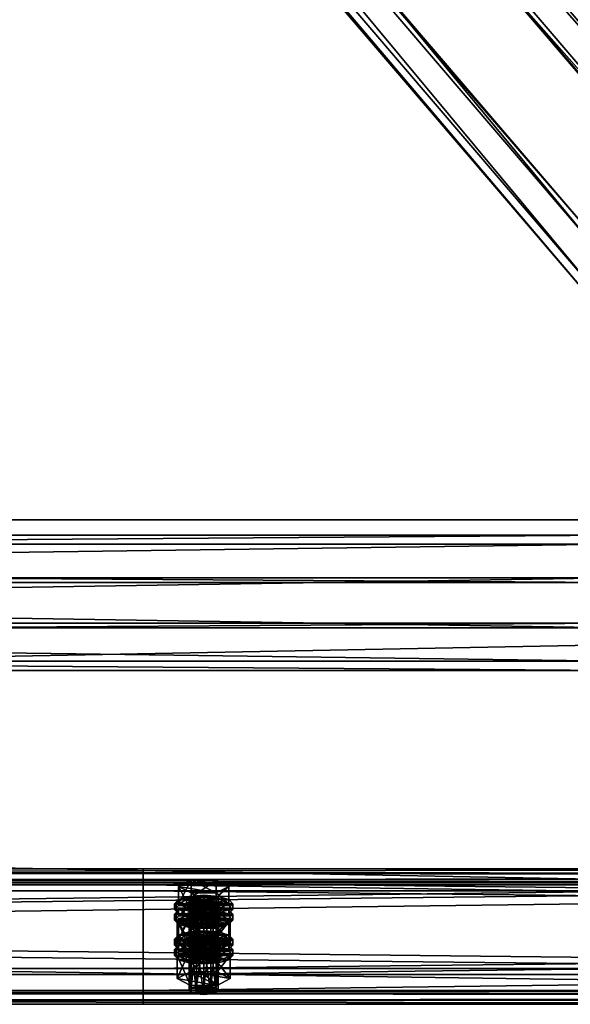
# Model space of a CAD drawing. Header units: millimetres. Extents: x 60485 to 71303, y 100 to 16900.
# Tile 279 of 656: x 68049 to 68276, y 100 to 506. Entities that reach past the tile are written whole.
import ezdxf

# ---------------------------------------------------------------- set-up
doc = ezdxf.new("R2010")
doc.units = ezdxf.units.MM
for name, color, linetype in [('1', 7, 'Continuous'), ('13', 7, 'Continuous'), ('3', 7, 'Continuous'), ('4', 7, 'Continuous'), ('9', 7, 'Continuous')]:
    doc.layers.add(name, color=color, linetype=linetype)

msp = doc.modelspace()

# ---------------------------------------------------------------- meshes
at = {"layer": '1', "color": 7}
mesh = msp.add_polyface(dxfattribs=at)
corners = [(70999.99, 100, 2950), (70999.99, 100, 0), (60499.99, 100, 0), (60499.99, 100, 2950), (70999.99, 300, 0), (60499.99, 300, 0), (70999.99, 300, 2950), (60499.99, 300, 2950)]
mesh.append_faces([[corners[k] for k in face] for face in [(0, 2, 3, 3), (1, 5, 2, 2), (4, 7, 5, 5), (6, 3, 7, 7), (1, 6, 4, 4), (3, 5, 7, 7)]], dxfattribs={"vtx0": -1, "color": 7})
mesh.append_faces([[corners[k] for k in face] for face in [(0, 1, 2, 2), (1, 4, 5, 5), (4, 6, 7, 7), (6, 0, 3, 3), (1, 0, 6, 6), (3, 2, 5, 5)]], dxfattribs={"vtx2": -1, "vtx3": -1, "color": 7})
at = {"layer": '13', "color": 7}
mesh = msp.add_polyface(dxfattribs=at)
corners = [(68122, 121.97, 3044.26), (68125, 143.24, 3049.93), (68122, 143, 3050.7), (68119.8, 140.61, 3058.53), (68125, 139.73, 3061.4), (68122, 139.96, 3060.63), (68130.2, 140.61, 3058.53), (68119, 141.48, 3055.67), (68131, 141.48, 3055.67), (68119.8, 142.36, 3052.8), (68130.2, 142.36, 3052.8), (68128, 143, 3050.7), (68114.61, 141.48, 3055.67), (68119.8, 144.12, 3047.06), (68119.8, 151.29, 3049.25), (68114.61, 148.66, 3057.86), (68130.2, 151.29, 3049.25), (68130.2, 138.85, 3064.27), (68119.8, 138.85, 3064.27), (68119.8, 146.02, 3066.47), (68130.2, 146.02, 3066.47), (68113, 139.09, 3054.93), (68114.61, 140.85, 3049.2), (68114.61, 143.24, 3049.93), (68113, 141.48, 3055.67), (68119, 142.13, 3045), (68119, 144.52, 3045.73), (68125, 142.6, 3043.46), (68125, 144.99, 3044.19), (68125, 135.58, 3066.41), (68119, 138.44, 3065.6), (68125, 137.97, 3067.14), (68119, 136.05, 3064.87), (68114.61, 137.34, 3060.67), (68114.61, 139.73, 3061.4), (68131, 142.13, 3045), (68135.39, 140.85, 3049.2), (68137, 139.09, 3054.93), (68135.39, 137.34, 3060.67), (68135.39, 139.73, 3061.4), (68137, 141.48, 3055.67), (68135.39, 143.24, 3049.93), (68131, 144.52, 3045.73), (68114.61, 136.55, 3047.88), (68119, 137.83, 3043.68), (68119, 140.22, 3044.41), (68114.61, 138.94, 3048.61), (68125, 138.3, 3042.14), (68125, 140.69, 3042.87), (68131, 137.83, 3043.68), (68137, 137.18, 3054.35), (68113, 137.18, 3054.35), (68135.39, 138.94, 3048.61)]
mesh.append_faces([[corners[k] for k in face] for face in [(0, 1, 2, 2), (3, 4, 5, 5), (11, 2, 1, 1), (12, 14, 15, 15), (13, 16, 14, 14), (18, 15, 19, 19), (17, 12, 18, 18), (15, 20, 19, 19), (21, 23, 24, 24), (22, 26, 23, 23), (25, 28, 26, 26), (29, 30, 31, 31), (32, 34, 30, 30), (33, 24, 34, 34), (25, 35, 27, 27), (34, 31, 30, 30), (42, 26, 28, 28), (43, 45, 46, 46), (44, 48, 45, 45), (44, 49, 47, 47)]], dxfattribs={"vtx0": -1, "color": 7})
mesh.append_faces([[corners[k] for k in face] for face in [(6, 3, 7, 7), (8, 7, 9, 9), (10, 9, 2, 2), (17, 13, 12, 12), (20, 15, 14, 14), (36, 25, 22, 22), (37, 22, 21, 21), (38, 21, 33, 33), (39, 34, 24, 24), (40, 24, 23, 23), (41, 23, 26, 26), (50, 51, 46, 46), (52, 46, 45, 45)]], dxfattribs={"vtx0": -1, "vtx2": -1, "vtx3": -1, "color": 7})
mesh.append_faces([[corners[k] for k in face] for face in [(12, 13, 14, 14), (17, 18, 19, 19), (18, 12, 15, 15), (21, 22, 23, 23), (22, 25, 26, 26), (25, 27, 28, 28), (32, 33, 34, 34), (33, 21, 24, 24), (43, 44, 45, 45), (44, 47, 48, 48)]], dxfattribs={"vtx2": -1, "vtx3": -1, "color": 7})
mesh = msp.add_polyface(dxfattribs=at)
corners = [(68125, 122.2, 3043.49), (68128, 143, 3050.7), (68125, 143.24, 3049.93), (68128, 121.97, 3044.26), (68130.2, 142.36, 3052.8), (68125, 139.73, 3061.4), (68119.8, 140.61, 3058.53), (68128, 139.96, 3060.63), (68130.2, 140.61, 3058.53), (68119, 141.48, 3055.67), (68131, 141.48, 3055.67), (68119.8, 142.36, 3052.8), (68122, 143, 3050.7), (68119.8, 144.12, 3047.06), (68130.2, 144.12, 3047.06), (68130.2, 151.29, 3049.25), (68135.39, 141.48, 3055.67), (68135.39, 148.66, 3057.86), (68130.2, 138.85, 3064.27), (68130.2, 146.02, 3066.47), (68119.8, 146.02, 3066.47), (68119.8, 151.29, 3049.25), (68125, 142.6, 3043.46), (68131, 142.13, 3045), (68131, 144.52, 3045.73), (68125, 144.99, 3044.19), (68135.39, 140.85, 3049.2), (68135.39, 143.24, 3049.93), (68137, 139.09, 3054.93), (68137, 141.48, 3055.67), (68135.39, 137.34, 3060.67), (68135.39, 139.73, 3061.4), (68131, 138.44, 3065.6), (68131, 136.05, 3064.87), (68125, 137.97, 3067.14), (68119, 142.13, 3045), (68114.61, 140.85, 3049.2), (68113, 139.09, 3054.93), (68114.61, 139.73, 3061.4), (68113, 141.48, 3055.67), (68114.61, 143.24, 3049.93), (68119, 144.52, 3045.73), (68125, 138.3, 3042.14), (68131, 137.83, 3043.68), (68131, 140.22, 3044.41), (68125, 140.69, 3042.87), (68135.39, 136.55, 3047.88), (68135.39, 138.94, 3048.61), (68137, 137.18, 3054.35), (68114.61, 138.94, 3048.61), (68119, 140.22, 3044.41)]
mesh.append_faces([[corners[k] for k in face] for face in [(0, 1, 2, 2), (3, 4, 1, 1), (14, 17, 15, 15), (16, 19, 17, 17), (18, 20, 19, 19), (13, 16, 14, 14), (17, 21, 15, 15), (22, 24, 25, 25), (23, 27, 24, 24), (26, 29, 27, 27), (28, 31, 29, 29), (30, 32, 31, 31), (33, 34, 32, 32), (42, 44, 45, 45), (43, 47, 44, 44), (46, 48, 47, 47), (44, 50, 45, 45)]], dxfattribs={"vtx0": -1, "color": 7})
mesh.append_faces([[corners[k] for k in face] for face in [(5, 6, 7, 7), (7, 6, 8, 8), (8, 9, 10, 10), (10, 11, 4, 4), (4, 12, 1, 1), (16, 13, 18, 18), (19, 21, 17, 17), (23, 35, 26, 26), (26, 36, 28, 28), (28, 37, 30, 30), (34, 38, 32, 32), (32, 38, 31, 31), (31, 39, 29, 29), (29, 40, 27, 27), (27, 41, 24, 24), (48, 49, 47, 47), (47, 50, 44, 44)]], dxfattribs={"vtx0": -1, "vtx1": -1, "color": 7})
mesh.append_faces([[corners[k] for k in face] for face in [(13, 14, 15, 15), (14, 16, 17, 17), (16, 18, 19, 19), (22, 23, 24, 24), (23, 26, 27, 27), (26, 28, 29, 29), (28, 30, 31, 31), (42, 43, 44, 44), (43, 46, 47, 47)]], dxfattribs={"vtx2": -1, "vtx3": -1, "color": 7})
mesh = msp.add_polyface(dxfattribs=at)
corners = [(68114.61, 126.86, 3103.48), (68119.8, 129.49, 3094.87), (68119.8, 136.66, 3097.07), (68114.61, 134.03, 3105.67), (68130.2, 136.66, 3097.07), (68119.8, 124.23, 3112.08), (68119.8, 131.4, 3114.28), (68130.2, 131.4, 3114.28), (68119, 127.51, 3092.81), (68125, 130.37, 3092), (68119, 129.9, 3093.54), (68131, 129.9, 3093.54), (68119, 120.45, 3049.23), (68119.8, 121.32, 3046.36), (68119.8, 142.36, 3052.8), (68119, 141.48, 3055.67), (68122, 121.97, 3044.26), (68122, 143, 3050.7), (68125, 122.2, 3043.49), (68125, 143.24, 3049.93), (68125, 118.69, 3054.97), (68122, 118.93, 3054.2), (68122, 139.96, 3060.63), (68125, 139.73, 3061.4), (68119.8, 119.57, 3052.1), (68119.8, 140.61, 3058.53), (68114.03, 125.23, 3050.69), (68119.52, 128.01, 3041.61), (68119.52, 137.57, 3044.53), (68114.03, 134.79, 3053.62), (68130.48, 137.57, 3044.53), (68119.52, 122.45, 3059.78), (68119.52, 132.01, 3062.7), (68130.48, 132.01, 3062.7), (68125, 135.58, 3066.41), (68119, 136.05, 3064.87), (68119, 138.44, 3065.6), (68131, 136.05, 3064.87), (68114.61, 137.34, 3060.67), (68113, 134.79, 3053.62), (68114.61, 136.55, 3047.88), (68114.61, 138.94, 3048.61), (68113, 137.18, 3054.35), (68125, 131.28, 3065.09), (68119, 131.75, 3063.56), (68119, 134.14, 3064.29), (68125, 133.67, 3065.82), (68114.61, 133.04, 3059.36), (68114.61, 135.43, 3060.09), (68135.39, 136.55, 3047.88), (68119, 137.83, 3043.68), (68137, 134.79, 3053.62), (68135.39, 133.04, 3059.36), (68131, 131.75, 3063.56), (68135.39, 135.43, 3060.09)]
mesh.append_faces([[corners[k] for k in face] for face in [(0, 2, 3, 3), (1, 4, 2, 2), (5, 3, 6, 6), (3, 7, 6, 6), (8, 9, 10, 10), (11, 10, 9, 9), (12, 14, 15, 15), (13, 17, 14, 14), (20, 22, 23, 23), (21, 25, 22, 22), (24, 15, 25, 25), (26, 28, 29, 29), (27, 30, 28, 28), (31, 29, 32, 32), (29, 33, 32, 32), (37, 35, 34, 34), (39, 41, 42, 42), (43, 45, 46, 46), (44, 48, 45, 45), (47, 42, 48, 48), (48, 46, 45, 45)]], dxfattribs={"vtx0": -1, "color": 7})
mesh.append_faces([[corners[k] for k in face] for face in [(7, 3, 2, 2), (33, 29, 28, 28), (37, 38, 35, 35), (49, 50, 40, 40), (51, 40, 39, 39), (52, 39, 47, 47), (53, 47, 44, 44), (54, 48, 42, 42)]], dxfattribs={"vtx0": -1, "vtx2": -1, "vtx3": -1, "color": 7})
mesh.append_faces([[corners[k] for k in face] for face in [(0, 1, 2, 2), (5, 0, 3, 3), (12, 13, 14, 14), (13, 16, 17, 17), (16, 18, 19, 19), (20, 21, 22, 22), (21, 24, 25, 25), (24, 12, 15, 15), (26, 27, 28, 28), (34, 35, 36, 36), (39, 40, 41, 41), (43, 44, 45, 45), (44, 47, 48, 48), (47, 39, 42, 42)]], dxfattribs={"vtx2": -1, "vtx3": -1, "color": 7})
mesh = msp.add_polyface(dxfattribs=at)
corners = [(68119.8, 129.49, 3094.87), (68130.2, 129.49, 3094.87), (68130.2, 136.66, 3097.07), (68135.39, 126.86, 3103.48), (68135.39, 134.03, 3105.67), (68130.2, 131.4, 3114.28), (68130.2, 124.23, 3112.08), (68119.8, 131.4, 3114.28), (68119.8, 136.66, 3097.07), (68125, 127.98, 3091.27), (68131, 129.9, 3093.54), (68125, 130.37, 3092), (68135.39, 128.61, 3097.74), (68119, 129.9, 3093.54), (68125, 122.2, 3043.49), (68128, 121.97, 3044.26), (68128, 143, 3050.7), (68130.2, 121.32, 3046.36), (68130.2, 142.36, 3052.8), (68131, 120.45, 3049.23), (68131, 141.48, 3055.67), (68130.2, 119.57, 3052.1), (68130.2, 140.61, 3058.53), (68128, 118.93, 3054.2), (68128, 139.96, 3060.63), (68125, 139.73, 3061.4), (68119.52, 128.01, 3041.61), (68130.48, 128.01, 3041.61), (68130.48, 137.57, 3044.53), (68135.97, 125.23, 3050.69), (68135.97, 134.79, 3053.62), (68130.48, 132.01, 3062.7), (68130.48, 122.45, 3059.78), (68119.52, 132.01, 3062.7), (68119.52, 137.57, 3044.53), (68135.39, 137.34, 3060.67), (68131, 136.05, 3064.87), (68131, 138.44, 3065.6), (68125, 135.58, 3066.41), (68125, 137.97, 3067.14), (68114.61, 137.34, 3060.67), (68135.39, 136.55, 3047.88), (68137, 134.79, 3053.62), (68137, 137.18, 3054.35), (68135.39, 133.04, 3059.36), (68135.39, 135.43, 3060.09), (68131, 131.75, 3063.56), (68131, 134.14, 3064.29), (68125, 131.28, 3065.09), (68125, 133.67, 3065.82), (68131, 137.83, 3043.68), (68119, 137.83, 3043.68), (68114.61, 136.55, 3047.88), (68113, 134.79, 3053.62), (68114.61, 133.04, 3059.36), (68119, 131.75, 3063.56), (68114.61, 135.43, 3060.09), (68113, 137.18, 3054.35)]
mesh.append_faces([[corners[k] for k in face] for face in [(1, 4, 2, 2), (3, 5, 4, 4), (6, 7, 5, 5), (4, 8, 2, 2), (9, 10, 11, 11), (17, 20, 18, 18), (19, 22, 20, 20), (21, 24, 22, 22), (23, 25, 24, 24), (27, 30, 28, 28), (29, 31, 30, 30), (32, 33, 31, 31), (30, 34, 28, 28), (42, 45, 43, 43), (44, 47, 45, 45), (46, 49, 47, 47), (46, 55, 48, 48)]], dxfattribs={"vtx0": -1, "color": 7})
mesh.append_faces([[corners[k] for k in face] for face in [(5, 8, 4, 4), (12, 13, 10, 10), (31, 34, 30, 30), (35, 40, 36, 36), (50, 51, 41, 41), (41, 52, 42, 42), (42, 53, 44, 44), (44, 54, 46, 46), (49, 56, 47, 47), (47, 56, 45, 45), (45, 57, 43, 43)]], dxfattribs={"vtx0": -1, "vtx1": -1, "color": 7})
mesh.append_faces([[corners[k] for k in face] for face in [(0, 1, 2, 2), (1, 3, 4, 4), (14, 15, 16, 16), (15, 17, 18, 18), (17, 19, 20, 20), (19, 21, 22, 22), (21, 23, 24, 24), (26, 27, 28, 28), (27, 29, 30, 30), (35, 36, 37, 37), (36, 38, 39, 39), (41, 42, 43, 43), (42, 44, 45, 45), (44, 46, 47, 47), (46, 48, 49, 49)]], dxfattribs={"vtx2": -1, "vtx3": -1, "color": 7})
mesh = msp.add_polyface(dxfattribs=at)
corners = [(68125, 107.58, 3091.31), (68128, 128.38, 3098.51), (68125, 128.61, 3097.74), (68128, 107.34, 3092.07), (68130.2, 127.74, 3100.61), (68130.2, 106.7, 3094.17), (68131, 126.86, 3103.48), (68128, 125.34, 3108.45), (68119, 126.86, 3103.48), (68130.2, 125.98, 3106.35), (68119.8, 127.74, 3100.61), (68122, 128.38, 3098.51), (68135.39, 126.86, 3103.48), (68130.2, 124.23, 3112.08), (68130.2, 131.4, 3114.28), (68119.8, 129.49, 3094.87), (68130.2, 129.49, 3094.87), (68135.97, 120.17, 3101.43), (68119.52, 122.94, 3092.35), (68130.48, 122.94, 3092.35), (68125, 127.98, 3091.27), (68131, 127.51, 3092.81), (68131, 129.9, 3093.54), (68135.39, 126.22, 3097.01), (68135.39, 128.61, 3097.74), (68137, 124.47, 3102.75), (68137, 126.86, 3103.48), (68135.39, 122.71, 3108.48), (68135.39, 125.1, 3109.22), (68131, 121.43, 3112.69), (68131, 123.82, 3113.42), (68125, 120.96, 3114.22), (68125, 123.35, 3114.95), (68119, 127.51, 3092.81), (68114.61, 126.22, 3097.01), (68113, 124.47, 3102.75), (68114.61, 125.1, 3109.22), (68113, 126.86, 3103.48), (68114.61, 128.61, 3097.74), (68125, 123.68, 3089.96), (68131, 123.2, 3091.49), (68131, 125.6, 3092.22), (68125, 126.07, 3090.69), (68135.39, 121.92, 3095.69), (68135.39, 124.31, 3096.42), (68137, 122.56, 3102.16), (68119, 123.2, 3091.49), (68114.61, 124.31, 3096.42), (68119, 125.6, 3092.22), (68128, 118.93, 3054.2), (68125, 118.69, 3054.97), (68125, 139.73, 3061.4), (68135.97, 125.23, 3050.69), (68130.48, 122.45, 3059.78), (68130.48, 132.01, 3062.7), (68119.52, 128.01, 3041.61), (68130.48, 128.01, 3041.61), (68114.03, 125.23, 3050.69)]
mesh.append_faces([[corners[k] for k in face] for face in [(0, 1, 2, 2), (3, 4, 1, 1), (5, 6, 4, 4), (4, 2, 1, 1), (15, 12, 16, 16), (17, 18, 19, 19), (21, 24, 22, 22), (23, 26, 24, 24), (25, 28, 26, 26), (27, 30, 28, 28), (29, 32, 30, 30), (39, 41, 42, 42), (40, 44, 41, 41), (43, 45, 44, 44), (41, 48, 42, 42), (55, 52, 56, 56)]], dxfattribs={"vtx0": -1, "color": 7})
mesh.append_faces([[corners[k] for k in face] for face in [(7, 8, 9, 9), (9, 8, 6, 6), (6, 10, 4, 4), (12, 15, 13, 13), (21, 33, 23, 23), (23, 34, 25, 25), (25, 35, 27, 27), (32, 36, 30, 30), (30, 36, 28, 28), (28, 37, 26, 26), (26, 38, 24, 24), (40, 46, 43, 43), (45, 47, 44, 44), (44, 48, 41, 41), (52, 57, 53, 53)]], dxfattribs={"vtx0": -1, "vtx1": -1, "color": 7})
mesh.append_faces([[corners[k] for k in face] for face in [(4, 11, 2, 2)]], dxfattribs={"vtx0": -1, "vtx2": -1, "vtx3": -1, "color": 7})
mesh.append_faces([[corners[k] for k in face] for face in [(12, 13, 14, 14), (20, 21, 22, 22), (21, 23, 24, 24), (23, 25, 26, 26), (25, 27, 28, 28), (27, 29, 30, 30), (29, 31, 32, 32), (39, 40, 41, 41), (40, 43, 44, 44), (49, 50, 51, 51), (52, 53, 54, 54)]], dxfattribs={"vtx2": -1, "vtx3": -1, "color": 7})
mesh = msp.add_polyface(dxfattribs=at)
corners = [(68119.8, 106.7, 3094.17), (68122, 128.38, 3098.51), (68119.8, 127.74, 3100.61), (68122, 107.34, 3092.07), (68125, 128.61, 3097.74), (68122, 125.34, 3108.45), (68128, 125.34, 3108.45), (68125, 125.1, 3109.22), (68119.8, 125.98, 3106.35), (68119, 126.86, 3103.48), (68131, 126.86, 3103.48), (68130.2, 127.74, 3100.61), (68130.2, 124.23, 3112.08), (68119.8, 124.23, 3112.08), (68119.8, 131.4, 3114.28), (68119.8, 129.49, 3094.87), (68114.61, 126.86, 3103.48), (68113, 124.47, 3102.75), (68114.61, 126.22, 3097.01), (68114.61, 128.61, 3097.74), (68113, 126.86, 3103.48), (68119, 127.51, 3092.81), (68119, 129.9, 3093.54), (68125, 127.98, 3091.27), (68125, 130.37, 3092), (68125, 120.96, 3114.22), (68119, 121.43, 3112.69), (68119, 123.82, 3113.42), (68125, 123.35, 3114.95), (68114.61, 122.71, 3108.48), (68114.61, 125.1, 3109.22), (68131, 127.51, 3092.81), (68135.39, 126.22, 3097.01), (68137, 124.47, 3102.75), (68135.39, 122.71, 3108.48), (68135.39, 125.1, 3109.22), (68137, 126.86, 3103.48), (68135.39, 128.61, 3097.74), (68113, 120.17, 3101.43), (68114.61, 121.92, 3095.69), (68114.61, 124.31, 3096.42), (68113, 122.56, 3102.16), (68119, 123.2, 3091.49), (68119, 125.6, 3092.22), (68125, 123.68, 3089.96), (68125, 126.07, 3090.69), (68131, 123.2, 3091.49), (68135.39, 121.92, 3095.69), (68137, 122.56, 3102.16), (68135.39, 124.31, 3096.42), (68130.48, 122.45, 3059.78), (68119.52, 122.45, 3059.78), (68119.52, 132.01, 3062.7), (68114.03, 125.23, 3050.69), (68114.03, 134.79, 3053.62), (68135.97, 125.23, 3050.69), (68119.52, 128.01, 3041.61)]
mesh.append_faces([[corners[k] for k in face] for face in [(0, 1, 2, 2), (3, 4, 1, 1), (5, 6, 7, 7), (12, 16, 13, 13), (17, 19, 20, 20), (18, 22, 19, 19), (25, 27, 28, 28), (26, 30, 27, 27), (29, 20, 30, 30), (21, 31, 23, 23), (30, 28, 27, 27), (38, 40, 41, 41), (39, 43, 40, 40), (42, 45, 43, 43), (42, 46, 44, 44), (50, 53, 51, 51)]], dxfattribs={"vtx0": -1, "color": 7})
mesh.append_faces([[corners[k] for k in face] for face in [(6, 5, 8, 8), (6, 8, 9, 9), (10, 9, 2, 2), (11, 2, 1, 1), (12, 15, 16, 16), (32, 21, 18, 18), (33, 18, 17, 17), (34, 17, 29, 29), (35, 30, 20, 20), (36, 20, 19, 19), (37, 19, 22, 22), (47, 42, 39, 39), (48, 41, 40, 40), (49, 40, 43, 43), (55, 56, 53, 53)]], dxfattribs={"vtx0": -1, "vtx2": -1, "vtx3": -1, "color": 7})
mesh.append_faces([[corners[k] for k in face] for face in [(12, 13, 14, 14), (17, 18, 19, 19), (18, 21, 22, 22), (21, 23, 24, 24), (25, 26, 27, 27), (26, 29, 30, 30), (29, 17, 20, 20), (38, 39, 40, 40), (39, 42, 43, 43), (42, 44, 45, 45), (50, 51, 52, 52), (51, 53, 54, 54)]], dxfattribs={"vtx2": -1, "vtx3": -1, "color": 7})
mesh = msp.add_polyface(dxfattribs=at)
corners = [(68119, 105.82, 3097.04), (68119.8, 106.7, 3094.17), (68119.8, 127.74, 3100.61), (68119, 126.86, 3103.48), (68122, 107.34, 3092.07), (68122, 128.38, 3098.51), (68125, 107.58, 3091.31), (68125, 128.61, 3097.74), (68125, 104.07, 3102.78), (68122, 104.3, 3102.01), (68122, 125.34, 3108.45), (68125, 125.1, 3109.22), (68119.8, 104.94, 3099.91), (68119.8, 125.98, 3106.35), (68128, 107.34, 3092.07), (68130.2, 106.7, 3094.17), (68131, 105.82, 3097.04), (68130.2, 104.94, 3099.91), (68128, 104.3, 3102.01), (68114.03, 110.6, 3098.51), (68119.52, 113.38, 3089.42), (68119.52, 122.94, 3092.35), (68114.03, 120.17, 3101.43), (68130.48, 122.94, 3092.35), (68130.48, 107.82, 3107.59), (68119.52, 107.82, 3107.59), (68119.52, 117.39, 3110.52), (68130.48, 117.39, 3110.52), (68131, 121.43, 3112.69), (68114.61, 122.71, 3108.48), (68119, 121.43, 3112.69), (68125, 120.96, 3114.22), (68125, 116.66, 3112.91), (68119, 117.13, 3111.37), (68119, 119.52, 3112.1), (68125, 119.05, 3113.64), (68114.61, 118.41, 3107.17), (68114.61, 120.8, 3107.9), (68113, 120.17, 3101.43), (68113, 122.56, 3102.16), (68137, 120.17, 3101.43), (68114.61, 121.92, 3095.69), (68135.39, 118.41, 3107.17), (68131, 117.13, 3111.37), (68135.39, 120.8, 3107.9), (68130.2, 121.32, 3046.36), (68122, 121.97, 3044.26), (68119.8, 121.32, 3046.36), (68131, 120.45, 3049.23), (68119, 120.45, 3049.23), (68130.2, 119.57, 3052.1), (68119.8, 119.57, 3052.1), (68128, 118.93, 3054.2), (68122, 118.93, 3054.2)]
mesh.append_faces([[corners[k] for k in face] for face in [(0, 2, 3, 3), (8, 10, 11, 11), (9, 13, 10, 10), (12, 3, 13, 13), (4, 14, 6, 6), (18, 9, 8, 8), (19, 21, 22, 22), (20, 23, 21, 21), (25, 22, 26, 26), (24, 19, 25, 25), (22, 27, 26, 26), (28, 30, 31, 31), (32, 34, 35, 35), (33, 37, 34, 34), (36, 39, 37, 37), (37, 35, 34, 34)]], dxfattribs={"vtx0": -1, "color": 7})
mesh.append_faces([[corners[k] for k in face] for face in [(15, 4, 1, 1), (16, 1, 0, 0), (17, 0, 12, 12), (18, 12, 9, 9), (24, 20, 19, 19), (27, 22, 21, 21), (28, 29, 30, 30), (40, 41, 38, 38), (42, 38, 36, 36), (43, 36, 33, 33), (44, 37, 39, 39), (45, 46, 47, 47), (48, 47, 49, 49), (50, 49, 51, 51), (52, 51, 53, 53)]], dxfattribs={"vtx0": -1, "vtx2": -1, "vtx3": -1, "color": 7})
mesh.append_faces([[corners[k] for k in face] for face in [(0, 1, 2, 2), (1, 4, 5, 5), (4, 6, 7, 7), (8, 9, 10, 10), (9, 12, 13, 13), (12, 0, 3, 3), (19, 20, 21, 21), (24, 25, 26, 26), (25, 19, 22, 22), (32, 33, 34, 34), (33, 36, 37, 37), (36, 38, 39, 39)]], dxfattribs={"vtx2": -1, "vtx3": -1, "color": 7})
mesh = msp.add_polyface(dxfattribs=at)
corners = [(68125, 107.58, 3091.31), (68128, 107.34, 3092.07), (68128, 128.38, 3098.51), (68130.2, 106.7, 3094.17), (68130.2, 127.74, 3100.61), (68131, 105.82, 3097.04), (68131, 126.86, 3103.48), (68130.2, 104.94, 3099.91), (68130.2, 125.98, 3106.35), (68128, 104.3, 3102.01), (68128, 125.34, 3108.45), (68125, 104.07, 3102.78), (68125, 125.1, 3109.22), (68122, 107.34, 3092.07), (68119.8, 106.7, 3094.17), (68119, 105.82, 3097.04), (68119.8, 104.94, 3099.91), (68119.52, 113.38, 3089.42), (68130.48, 113.38, 3089.42), (68130.48, 122.94, 3092.35), (68135.97, 110.6, 3098.51), (68135.97, 120.17, 3101.43), (68130.48, 107.82, 3107.59), (68130.48, 117.39, 3110.52), (68119.52, 117.39, 3110.52), (68119.52, 122.94, 3092.35), (68135.39, 122.71, 3108.48), (68114.61, 122.71, 3108.48), (68131, 121.43, 3112.69), (68135.39, 121.92, 3095.69), (68137, 120.17, 3101.43), (68137, 122.56, 3102.16), (68135.39, 118.41, 3107.17), (68135.39, 120.8, 3107.9), (68131, 117.13, 3111.37), (68131, 119.52, 3112.1), (68125, 116.66, 3112.91), (68125, 119.05, 3113.64), (68114.61, 121.92, 3095.69), (68113, 120.17, 3101.43), (68114.61, 118.41, 3107.17), (68119, 117.13, 3111.37), (68114.61, 120.8, 3107.9), (68113, 122.56, 3102.16), (68122, 121.97, 3044.26), (68128, 121.97, 3044.26), (68125, 122.2, 3043.49), (68130.2, 121.32, 3046.36), (68119.8, 121.32, 3046.36), (68131, 120.45, 3049.23), (68119, 120.45, 3049.23), (68130.2, 119.57, 3052.1), (68119.8, 119.57, 3052.1), (68128, 118.93, 3054.2), (68122, 118.93, 3054.2), (68125, 118.69, 3054.97)]
mesh.append_faces([[corners[k] for k in face] for face in [(5, 8, 6, 6), (7, 10, 8, 8), (9, 12, 10, 10), (18, 21, 19, 19), (20, 23, 21, 21), (22, 24, 23, 23), (17, 20, 18, 18), (30, 33, 31, 31), (32, 35, 33, 33), (34, 37, 35, 35), (34, 41, 36, 36), (44, 45, 46, 46), (53, 54, 55, 55)]], dxfattribs={"vtx0": -1, "color": 7})
mesh.append_faces([[corners[k] for k in face] for face in [(1, 13, 3, 3), (3, 14, 5, 5), (5, 15, 7, 7), (7, 16, 9, 9), (20, 17, 22, 22), (23, 25, 21, 21), (26, 27, 28, 28), (29, 38, 30, 30), (30, 39, 32, 32), (32, 40, 34, 34), (37, 42, 35, 35), (35, 42, 33, 33), (33, 43, 31, 31), (45, 44, 47, 47), (47, 48, 49, 49), (49, 50, 51, 51), (51, 52, 53, 53)]], dxfattribs={"vtx0": -1, "vtx1": -1, "color": 7})
mesh.append_faces([[corners[k] for k in face] for face in [(0, 1, 2, 2), (1, 3, 4, 4), (3, 5, 6, 6), (5, 7, 8, 8), (7, 9, 10, 10), (9, 11, 12, 12), (17, 18, 19, 19), (18, 20, 21, 21), (20, 22, 23, 23), (29, 30, 31, 31), (30, 32, 33, 33), (32, 34, 35, 35), (34, 36, 37, 37)]], dxfattribs={"vtx2": -1, "vtx3": -1, "color": 7})
at = {"layer": '3', "color": 91}
mesh = msp.add_polyface(dxfattribs=at)
corners = [(68330.95, 445.87, 3026.37), (68289.16, 413.17, 3016.38), (65869.05, 3241.53, 3881.09), (65910.84, 3274.23, 3891.09), (68289.16, 391.54, 3087.14), (65869.05, 3219.89, 3951.86), (68330.95, 424.24, 3097.14), (65910.84, 3252.59, 3961.85), (68333.27, 448.57, 3024.06), (68333.27, 425.18, 3100.57), (65913.17, 3253.53, 3965.28), (65913.17, 3276.92, 3888.77), (68286.83, 388.84, 3089.46), (65866.73, 3217.2, 3954.17), (68286.83, 412.23, 3012.95), (65866.73, 3240.59, 3877.66)]
mesh.append_faces([[corners[k] for k in face] for face in [(0, 2, 3, 3), (1, 5, 2, 2), (4, 7, 5, 5), (6, 3, 7, 7), (8, 10, 11, 11), (9, 13, 10, 10), (12, 15, 13, 13), (14, 11, 15, 15)]], dxfattribs={"vtx0": -1, "color": 91})
mesh.append_faces([[corners[k] for k in face] for face in [(9, 6, 12, 12), (6, 8, 0, 0), (0, 8, 1, 1), (12, 4, 14, 14), (4, 12, 6, 6), (14, 1, 8, 8), (3, 10, 7, 7), (15, 2, 13, 13)]], dxfattribs={"vtx0": -1, "vtx1": -1, "color": 91})
mesh.append_faces([[corners[k] for k in face] for face in [(6, 9, 8, 8), (14, 4, 1, 1), (11, 3, 2, 2), (3, 11, 10, 10), (7, 10, 13, 13), (2, 15, 11, 11), (13, 2, 5, 5), (13, 5, 7, 7)]], dxfattribs={"vtx0": -1, "vtx2": -1, "vtx3": -1, "color": 91})
mesh.append_faces([[corners[k] for k in face] for face in [(0, 1, 2, 2), (1, 4, 5, 5), (4, 6, 7, 7), (6, 0, 3, 3), (8, 9, 10, 10), (9, 12, 13, 13), (12, 14, 15, 15), (14, 8, 11, 11)]], dxfattribs={"vtx2": -1, "vtx3": -1, "color": 91})
at = {"layer": '4', "color": 171}
mesh = msp.add_polyface(dxfattribs=at)
corners = [(68295, 289.91, 2989.15), (68295, 257.4, 2979.21), (65905, 257.4, 2979.21), (65905, 289.91, 2989.15), (68295, 241.61, 3030.85), (65905, 241.61, 3030.85), (68295, 274.13, 3040.79), (65905, 274.13, 3040.79), (68295, 293.66, 2987.16), (68295, 276.12, 3044.54), (65905, 276.12, 3044.54), (65905, 293.66, 2987.16), (68295, 237.87, 3032.84), (65905, 237.87, 3032.84), (68295, 255.41, 2975.46), (65905, 255.41, 2975.46)]
mesh.append_faces([[corners[k] for k in face] for face in [(0, 2, 3, 3), (1, 5, 2, 2), (4, 7, 5, 5), (6, 3, 7, 7), (8, 10, 11, 11), (9, 13, 10, 10), (12, 15, 13, 13), (14, 11, 15, 15)]], dxfattribs={"vtx0": -1, "color": 171})
mesh.append_faces([[corners[k] for k in face] for face in [(9, 6, 12, 12), (6, 8, 0, 0), (0, 8, 1, 1), (14, 1, 8, 8), (10, 3, 11, 11), (3, 10, 7, 7), (7, 10, 5, 5), (15, 2, 13, 13), (2, 11, 3, 3)]], dxfattribs={"vtx0": -1, "vtx1": -1, "color": 171})
mesh.append_faces([[corners[k] for k in face] for face in [(6, 9, 8, 8), (12, 6, 4, 4), (4, 14, 12, 12), (14, 4, 1, 1), (5, 10, 13, 13), (2, 15, 11, 11), (13, 2, 5, 5)]], dxfattribs={"vtx0": -1, "vtx2": -1, "vtx3": -1, "color": 171})
mesh.append_faces([[corners[k] for k in face] for face in [(0, 1, 2, 2), (1, 4, 5, 5), (4, 6, 7, 7), (6, 0, 3, 3), (8, 9, 10, 10), (9, 12, 13, 13), (12, 14, 15, 15), (14, 8, 11, 11)]], dxfattribs={"vtx2": -1, "vtx3": -1, "color": 171})
at = {"layer": '9', "color": 243}
mesh = msp.add_polyface(dxfattribs=at)
corners = [(68700, 104.39, 3007.72), (68700, 149.33, 3021.46), (65500, 149.33, 3021.46), (65500, 104.39, 3007.72), (68700, 114.82, 3134.3), (65500, 114.82, 3134.3), (68700, 150.2, 3145.13), (65500, 150.2, 3145.13), (68700, 154, 3132.7), (65500, 154, 3132.7), (68700, 155.91, 3133.28), (65500, 155.91, 3133.28), (68700, 151.52, 3147.62), (65500, 151.52, 3147.62), (68700, 112.32, 3135.63), (65500, 112.32, 3135.63), (68700, 146.83, 3022.79), (65500, 146.83, 3022.79), (68700, 105.71, 3010.21), (65500, 105.71, 3010.21), (68700, 101.91, 3022.65), (65500, 101.91, 3022.65), (68700, 100, 3022.06), (65500, 100, 3022.06)]
mesh.append_faces([[corners[k] for k in face] for face in [(0, 2, 3, 3), (1, 5, 2, 2), (4, 7, 5, 5), (6, 9, 7, 7), (8, 11, 9, 9), (10, 13, 11, 11), (12, 15, 13, 13), (14, 17, 15, 15), (16, 19, 17, 17), (18, 21, 19, 19), (20, 23, 21, 21), (22, 3, 23, 23), (8, 12, 10, 10), (20, 0, 22, 22), (11, 7, 9, 9)]], dxfattribs={"vtx0": -1, "color": 243})
mesh.append_faces([[corners[k] for k in face] for face in [(12, 6, 14, 14), (14, 1, 16, 16), (16, 0, 18, 18), (18, 0, 20, 20), (3, 19, 23, 23), (19, 2, 17, 17), (17, 2, 15, 15), (15, 5, 13, 13), (13, 7, 11, 11)]], dxfattribs={"vtx0": -1, "vtx1": -1, "color": 243})
mesh.append_faces([[corners[k] for k in face] for face in [(12, 8, 6, 6), (14, 6, 4, 4), (14, 4, 1, 1), (16, 1, 0, 0), (19, 3, 2, 2), (15, 2, 5, 5), (13, 5, 7, 7)]], dxfattribs={"vtx0": -1, "vtx2": -1, "vtx3": -1, "color": 243})
mesh.append_faces([[corners[k] for k in face] for face in [(21, 23, 19, 19)]], dxfattribs={"vtx1": -1, "color": 243})
mesh.append_faces([[corners[k] for k in face] for face in [(0, 1, 2, 2), (1, 4, 5, 5), (4, 6, 7, 7), (6, 8, 9, 9), (8, 10, 11, 11), (10, 12, 13, 13), (12, 14, 15, 15), (14, 16, 17, 17), (16, 18, 19, 19), (18, 20, 21, 21), (20, 22, 23, 23), (22, 0, 3, 3)]], dxfattribs={"vtx2": -1, "vtx3": -1, "color": 243})
mesh = msp.add_polyface(dxfattribs=at)
corners = [(71300, 104.39, 3007.72), (71300, 149.33, 3021.46), (68100, 149.33, 3021.46), (68100, 104.39, 3007.72), (71300, 114.82, 3134.3), (68100, 114.82, 3134.3), (71300, 150.2, 3145.13), (68100, 150.2, 3145.13), (71300, 154, 3132.7), (68100, 154, 3132.7), (71300, 155.91, 3133.28), (68100, 155.91, 3133.28), (71300, 151.52, 3147.62), (68100, 151.52, 3147.62), (71300, 112.32, 3135.63), (68100, 112.32, 3135.63), (71300, 146.83, 3022.79), (68100, 146.83, 3022.79), (71300, 105.71, 3010.21), (68100, 105.71, 3010.21), (71300, 101.91, 3022.65), (68100, 101.91, 3022.65), (71300, 100, 3022.06), (68100, 100, 3022.06)]
mesh.append_faces([[corners[k] for k in face] for face in [(0, 2, 3, 3), (1, 5, 2, 2), (4, 7, 5, 5), (6, 9, 7, 7), (8, 11, 9, 9), (10, 13, 11, 11), (12, 15, 13, 13), (14, 17, 15, 15), (16, 19, 17, 17), (18, 21, 19, 19), (20, 23, 21, 21), (22, 3, 23, 23), (18, 22, 20, 20), (6, 10, 8, 8), (11, 7, 9, 9)]], dxfattribs={"vtx0": -1, "color": 243})
mesh.append_faces([[corners[k] for k in face] for face in [(1, 16, 4, 4), (16, 0, 18, 18), (22, 18, 0, 0), (12, 6, 14, 14), (14, 4, 16, 16), (3, 19, 23, 23), (19, 2, 17, 17), (17, 2, 15, 15), (13, 7, 11, 11)]], dxfattribs={"vtx0": -1, "vtx1": -1, "color": 243})
mesh.append_faces([[corners[k] for k in face] for face in [(16, 1, 0, 0), (6, 12, 10, 10), (14, 6, 4, 4), (19, 3, 2, 2), (15, 2, 5, 5), (5, 13, 15, 15), (13, 5, 7, 7)]], dxfattribs={"vtx0": -1, "vtx2": -1, "vtx3": -1, "color": 243})
mesh.append_faces([[corners[k] for k in face] for face in [(21, 23, 19, 19)]], dxfattribs={"vtx1": -1, "color": 243})
mesh.append_faces([[corners[k] for k in face] for face in [(0, 1, 2, 2), (1, 4, 5, 5), (4, 6, 7, 7), (6, 8, 9, 9), (8, 10, 11, 11), (10, 12, 13, 13), (12, 14, 15, 15), (14, 16, 17, 17), (16, 18, 19, 19), (18, 20, 21, 21), (20, 22, 23, 23), (22, 0, 3, 3)]], dxfattribs={"vtx2": -1, "vtx3": -1, "color": 243})

doc.saveas('drawing.dxf')
